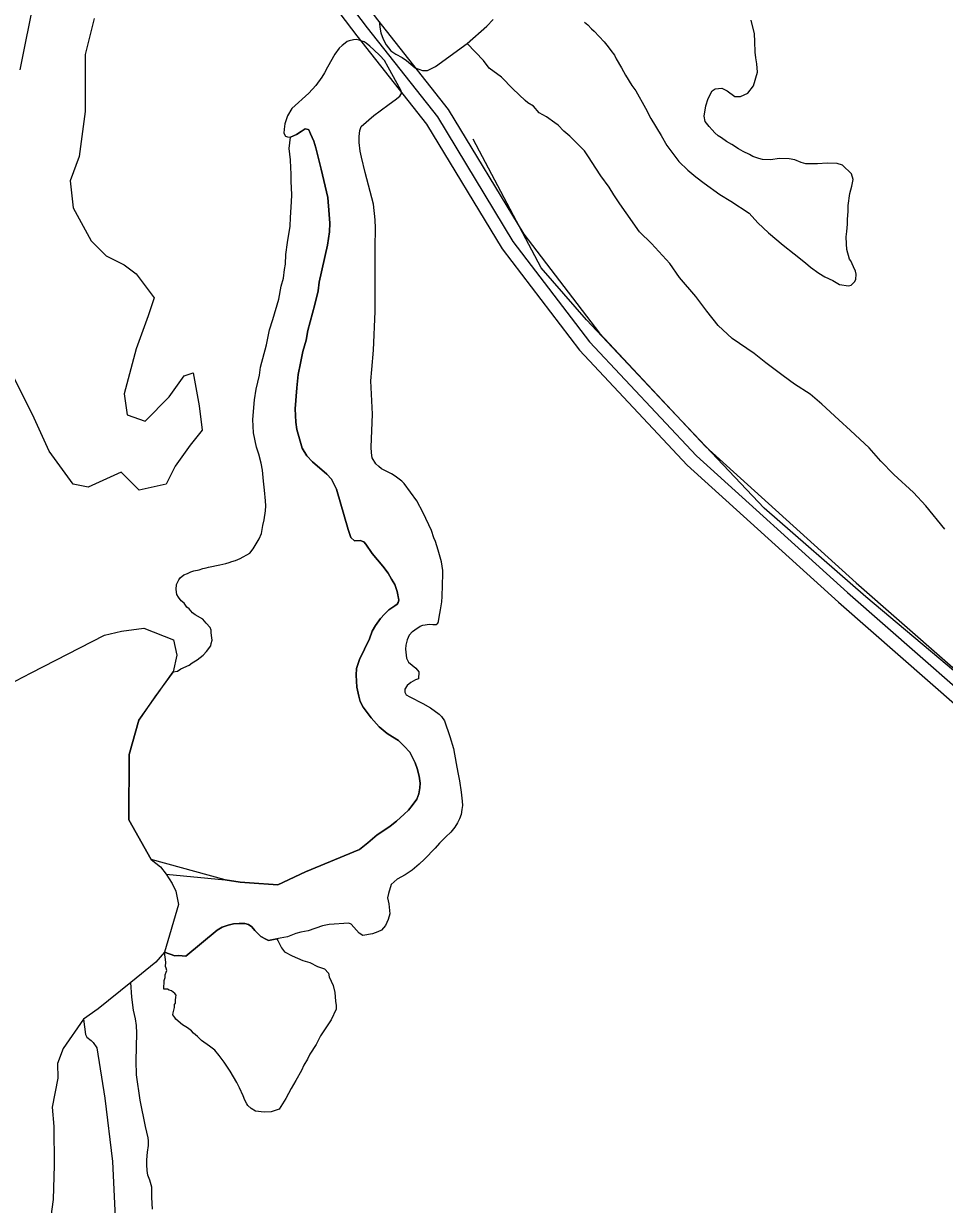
# Model space of a CAD drawing. Extents: x 3192986 to 3230865, y 867483 to 892886.
# Drawn here: x 3201323 to 3202375, y 883432 to 884781 of the extents above; entities that cross this region are included whole.
import ezdxf

# ---------------------------------------------------------------- set-up
doc = ezdxf.new("R2010")
doc.units = 0
for name, color, linetype in [('V-ROAD-CNTR', 7, 'Continuous'), ('V-SITE-VEGE', 7, 'Continuous'), ('V-TOPO-SHOR', 7, 'Continuous')]:
    doc.layers.add(name, color=color, linetype=linetype)

msp = doc.modelspace()

# ---------------------------------------------------------------- linework, layer by layer
at = {"layer": 'V-ROAD-CNTR'}
for points in [[(3201218.5, 885441.7), (3201482.7, 885115.7), (3201641.8, 884898.4), (3201727.4, 884785.3), (3201808.2, 884683), (3201894.6, 884540.4), (3201981.2, 884427.2), (3202102.4, 884297.6), (3202274.4, 884142), (3202480.4, 883961.5), (3202684.4, 883790.7), (3202738.9, 883744.2)], [(3201206.7, 885432.4), (3201470.9, 885106.5), (3201629.8, 884889.4), (3201715.6, 884776.1), (3201795.8, 884674.4), (3201882.2, 884531.9), (3201969.7, 884417.5), (3202091.9, 884286.9), (3202264.4, 884130.8), (3202470.7, 883950.1), (3202674.7, 883779.2), (3202740.9, 883722.7)], [(3201194.9, 885423.1), (3201459, 885097.4), (3201617.7, 884880.5), (3201703.7, 884767), (3201783.5, 884665.9), (3201869.8, 884523.5), (3201958.3, 884407.8), (3202081.4, 884276.2), (3202254.4, 884119.6), (3202460.9, 883938.7), (3202665.1, 883767.8), (3202720.2, 883720.7)]]:
    msp.add_lwpolyline(points, dxfattribs=at)
at = {"layer": 'V-SITE-VEGE'}
for points in [[(3201318.9, 884728), (3201352, 884893.5)], [(3201403.5, 884787), (3201393.2, 884745.8), (3201393.2, 884680.5), (3201386.3, 884629), (3201376, 884601.5), (3201379.4, 884570.6), (3201400, 884532.9), (3201417.2, 884515.7), (3201437.8, 884505.4), (3201451.5, 884495.1), (3201472.1, 884467.6), (3201465.3, 884447), (3201451.5, 884409.2), (3201437.8, 884357.7), (3201441.2, 884333.7), (3201461.8, 884326.8), (3201489.3, 884354.3), (3201506.4, 884378.3), (3201516.7, 884381.7), (3201523.6, 884344), (3201527, 884316.5), (3201513.3, 884299.3), (3201496.2, 884275.3), (3201485.9, 884254.7), (3201455, 884247.8), (3201434.4, 884268.4), (3201396.6, 884251.2), (3201379.4, 884254.7), (3201352, 884292.4), (3201334.8, 884330.2), (3201307.4, 884385.2)], [(3201829.8, 884758.3), (3201852.4, 884778), (3201859.4, 884785.7)], [(3201964.1, 884782.7), (3201967.8, 884779.8), (3201971.9, 884774.9), (3201975.1, 884772.5), (3201986.5, 884760.3), (3201991, 884754.5), (3201994.2, 884750.2), (3201998.3, 884744.9), (3202000, 884740.6), (3202006.3, 884730.5), (3202010.8, 884721.9), (3202017.9, 884710.4), (3202022.5, 884704.1), (3202033.6, 884684.4), (3202039.9, 884672.5), (3202051.5, 884653.2), (3202058.2, 884641.7), (3202071.8, 884623.4), (3202081.9, 884613.7), (3202091.1, 884605.8), (3202100.7, 884598.5), (3202118.7, 884585.7), (3202131.2, 884578.2), (3202152, 884564.4), (3202162, 884553.2), (3202174.4, 884542), (3202190.9, 884527.8), (3202203.8, 884518), (3202216.7, 884507.7), (3202222.2, 884502.8), (3202231.9, 884495.9), (3202238.8, 884491.5), (3202247.7, 884487.4), (3202255.6, 884482.9), (3202265.9, 884481.2), (3202268.7, 884482.1), (3202272.6, 884485.7), (3202274.1, 884488.5), (3202274.3, 884494.6), (3202273.9, 884497.9), (3202271.3, 884503.2), (3202268.2, 884509.9), (3202266.8, 884511.8), (3202263.8, 884522.8), (3202263.6, 884529.4), (3202262.9, 884537.4), (3202264, 884543.5), (3202264.7, 884551.9), (3202264.4, 884557.6), (3202265.2, 884566.1), (3202265.4, 884573.1), (3202267.2, 884586.7), (3202269.4, 884595.2), (3202271, 884602.7), (3202269.3, 884609.3), (3202258.8, 884619.1), (3202252.7, 884621.1), (3202241.4, 884621.5), (3202230.1, 884620.9), (3202222.1, 884620.7), (3202216.9, 884620.8), (3202211.8, 884622.4), (3202204.3, 884625.4), (3202197.8, 884626.6), (3202186.9, 884626.9), (3202176.5, 884625.4), (3202167.6, 884625.6), (3202163.4, 884626.7), (3202156.4, 884629.3), (3202152.7, 884631.3), (3202145.2, 884634.8), (3202140.1, 884637.8), (3202132.3, 884642.7), (3202126.3, 884646.2), (3202120.7, 884650.6), (3202116.6, 884652.7), (3202112.9, 884656.1), (3202109.7, 884659.5), (3202106.5, 884663.3)], [(3202106.5, 884663.3), (3202102, 884669.1), (3202100.8, 884675.3), (3202102.5, 884687), (3202105.2, 884695.4), (3202109.7, 884704.2), (3202113.5, 884706.5), (3202121.1, 884707.2), (3202127.1, 884704.2), (3202135.9, 884697.8), (3202142.4, 884697.6), (3202150.6, 884701.6), (3202157, 884709.8), (3202161.7, 884725.7), (3202161, 884735.2), (3202159.8, 884741.8), (3202159.1, 884748.4), (3202158.5, 884760.7), (3202158.3, 884769.2), (3202154.6, 884784.9)], [(3202375.8, 884203.4), (3202354.3, 884229.8), (3202340.2, 884245), (3202317.7, 884265.8), (3202302.7, 884280.9), (3202289.5, 884296), (3202267.9, 884315.9), (3202254.8, 884328.2), (3202235.1, 884346.2), (3202221.9, 884357.5), (3202204.1, 884368.9), (3202190.9, 884378.4), (3202171.2, 884393.5), (3202158, 884403.9), (3202132.7, 884421), (3202116.7, 884436.1), (3202103.6, 884452.2), (3202091.4, 884469.2), (3202072.6, 884490.9), (3202061.4, 884507), (3202040.7, 884529.7), (3202026.7, 884542.9), (3202011.7, 884564.7), (3202004.2, 884575.1), (3201997.6, 884585.5), (3201992, 884593.9), (3201982.6, 884607.2), (3201977, 884615.7), (3201968.6, 884628.9), (3201963.9, 884635.5), (3201947, 884652.5), (3201940.4, 884658.2), (3201933.9, 884664.8), (3201930.1, 884667.7), (3201920.7, 884674.3), (3201912.2, 884679.1), (3201905.7, 884686.6), (3201899.1, 884690.4), (3201896.3, 884693.2), (3201882.2, 884706.5), (3201869, 884719.7), (3201855, 884730.1), (3201848.4, 884738.7), (3201829.8, 884758.3)], [(3201468.8, 883825.5), (3201443, 883871.1), (3201443.5, 883945.8), (3201454.4, 883985), (3201493.9, 884040), (3201498.6, 884040.8), (3201502.4, 884043.5), (3201512, 884047.9), (3201515.4, 884050.6), (3201521.1, 884053.8), (3201527.9, 884059.2), (3201531.8, 884063.3), (3201536.7, 884069.8), (3201537.3, 884072.6), (3201538.3, 884076.3), (3201537.6, 884081.5), (3201537.2, 884085.3), (3201537.3, 884087.7), (3201536, 884091), (3201531.4, 884095.9), (3201527.8, 884100.2), (3201519, 884105.2), (3201515.7, 884107.7), (3201512.1, 884112), (3201509.3, 884114), (3201506.2, 884118.8), (3201503, 884121.3), (3201499.8, 884125.6), (3201498, 884128.5), (3201497.2, 884134.2), (3201497.4, 884139.8), (3201500.4, 884145.4), (3201501.9, 884147.7), (3201505.8, 884150.9), (3201510.1, 884152.6), (3201513.9, 884154.4), (3201517.2, 884155.7), (3201523.4, 884156.9), (3201527.7, 884158.2), (3201531.5, 884159), (3201534.3, 884159.9), (3201547.1, 884162.3), (3201553.8, 884164), (3201557.6, 884165.3), (3201560.9, 884166.1), (3201565.2, 884167.4), (3201570.4, 884169.6), (3201581.5, 884175.9), (3201585.4, 884180.9), (3201587.4, 884184.6), (3201591.9, 884192), (3201594.9, 884198.1), (3201596.1, 884207.5), (3201597.7, 884214), (3201599.4, 884224.3), (3201599.6, 884230), (3201599.3, 884235.6), (3201598.3, 884247.9), (3201597.2, 884257.9), (3201595.7, 884270.6), (3201594.5, 884278.7), (3201591.5, 884289.1), (3201589, 884296.8), (3201585.7, 884313.4), (3201584.7, 884328.5), (3201586.9, 884351), (3201588.6, 884363.2), (3201592.4, 884379.1), (3201593.7, 884388.5), (3201600.6, 884413.8), (3201603.9, 884431.1), (3201607.6, 884442.8), (3201614.4, 884466.1), (3201617.2, 884481.1), (3201619.9, 884490), (3201621.1, 884499.8), (3201622.3, 884505.9), (3201622.6, 884517.2), (3201624.4, 884530.8), (3201627.4, 884549.6), (3201627.7, 884559.5), (3201629.2, 884577.4), (3201629.4, 884585.4), (3201628.5, 884600.9), (3201628.7, 884606.6), (3201628.1, 884618.9), (3201627.7, 884622.6), (3201627.8, 884625.5), (3201626.3, 884638.2), (3201627.9, 884651.2), (3201634.8, 884654.4), (3201640, 884657.6), (3201644.7, 884660.8), (3201648.2, 884659.9), (3201649, 884659.5), (3201650.8, 884655.1), (3201654.7, 884646.6), (3201656.9, 884639.2), (3201662.9, 884614.7), (3201670.4, 884582.4), (3201672.2, 884562.9)], [(3201672.2, 884562.9), (3201672.8, 884553), (3201672.5, 884543.1), (3201670.1, 884527.9), (3201660.7, 884485.6), (3201659.4, 884475.7), (3201655.7, 884460), (3201647.7, 884430.1), (3201645.8, 884419.3), (3201641.8, 884406.3), (3201639.4, 884392.9), (3201636.8, 884380.1), (3201635, 884364.7), (3201633.2, 884340.6), (3201633.9, 884325.4), (3201635.3, 884317.2), (3201641.4, 884295.8), (3201646.6, 884286.9), (3201653, 884280.2), (3201669.4, 884266.2), (3201674.9, 884260.3), (3201680.3, 884248.9), (3201693.8, 884202.7), (3201696.7, 884193.7), (3201700.9, 884189.8), (3201707.6, 884190.2), (3201711.6, 884188.7), (3201713.9, 884186.2), (3201721.3, 884175.5), (3201733.5, 884160.8), (3201739.4, 884153.1), (3201743.5, 884145.9), (3201747.3, 884140), (3201749.8, 884132), (3201751.7, 884122.2), (3201750.8, 884119.3), (3201749.8, 884117.6), (3201747.3, 884115.6), (3201740.3, 884111.1), (3201735.2, 884106.1), (3201730.9, 884101.3), (3201724.9, 884093), (3201721.3, 884086.7), (3201718, 884077.7), (3201706.8, 884054.3), (3201703.5, 884043.9), (3201702.9, 884036.4), (3201703.9, 884022.7), (3201705.9, 884012.5), (3201707.7, 884006.3), (3201710.9, 883999.7), (3201720, 883987.7), (3201729.2, 883977.3), (3201738.5, 883969.5), (3201744.5, 883966), (3201751.5, 883961.6), (3201757.9, 883955.3), (3201764.4, 883948.3), (3201770.5, 883936.3), (3201772.7, 883929.6), (3201774.8, 883921.1), (3201776, 883912.9), (3201775.8, 883907.4), (3201774.4, 883900.7), (3201772.2, 883894.8), (3201767.1, 883887.4), (3201762.7, 883882.2), (3201758, 883877.6), (3201748.9, 883869.6), (3201741.8, 883863.8), (3201735.9, 883859.7), (3201726.8, 883853.8), (3201716.4, 883844.8), (3201706.7, 883837.2), (3201644.9, 883811.4), (3201613.5, 883796.7), (3201581.1, 883798.9), (3201570.4, 883799.8), (3201553.1, 883802.3), (3201468.8, 883825.5)]]:
    msp.add_lwpolyline(points, dxfattribs=at)
msp.add_lwpolyline([(3201612.1, 883734.9), (3201613.5, 883733), (3201617.5, 883724.8), (3201621.1, 883720), (3201629.9, 883715.5), (3201642, 883710.4), (3201650, 883707.8), (3201658.8, 883703.3), (3201666.7, 883700.7), (3201671.3, 883695.8), (3201672.1, 883691.6), (3201676.5, 883681.5), (3201678.6, 883673.5), (3201679.2, 883663.6), (3201680, 883658.8), (3201679.9, 883654.6), (3201674.3, 883642.5), (3201662, 883624), (3201657.4, 883614.3), (3201650, 883603.2), (3201647.5, 883597.6), (3201643.1, 883590.7), (3201640.5, 883584.6), (3201634, 883573), (3201628.6, 883563.8), (3201622.6, 883552.7), (3201618.6, 883546.6), (3201615.1, 883540.2), (3201605.6, 883537.1), (3201597.6, 883536.9), (3201587.7, 883538.2), (3201583.1, 883541.1), (3201579, 883544.6), (3201578.1, 883546.5), (3201575.8, 883550.8), (3201573.6, 883555.6), (3201569.7, 883564.6), (3201566.6, 883570.9), (3201559, 883583.8), (3201552.2, 883593.9), (3201546.3, 883601.7), (3201541.3, 883607.9), (3201535.3, 883612.4), (3201526.1, 883618.8), (3201521.5, 883623.2), (3201516.9, 883627.1), (3201514.7, 883630), (3201510, 883633.4), (3201504.5, 883636.9), (3201496.7, 883643.2), (3201495.8, 883645.2), (3201493.5, 883648.1), (3201493.6, 883650.4), (3201495.2, 883656.5), (3201495.3, 883659.8), (3201496.3, 883661.6), (3201496.4, 883664.9), (3201497, 883668.2), (3201497.1, 883670.6), (3201495.7, 883672.5), (3201492, 883675.4), (3201489.2, 883676.5), (3201487.4, 883677.5), (3201483.1, 883677.6), (3201483.4, 883687.5), (3201484.5, 883690.8), (3201484.6, 883694), (3201485.6, 883696.8), (3201486.6, 883698.7), (3201485.8, 883701.6), (3201484.9, 883703.5), (3201485.5, 883708.2), (3201484, 883719.6), (3201495.5, 883715.4), (3201500, 883715.9), (3201508.2, 883715.2), (3201544.1, 883744.9), (3201549.8, 883748.2), (3201556.5, 883750.6), (3201562.8, 883752.1), (3201569.2, 883752.7), (3201575.8, 883752.5), (3201579.9, 883751.5), (3201583.6, 883748.6), (3201587.1, 883744.6), (3201594.1, 883737.7), (3201599.6, 883734.6), (3201602.8, 883733.2)], close=True, dxfattribs=at)
at = {"layer": 'V-TOPO-SHOR'}
for points in [[(3201729.3, 884783.4), (3201730.2, 884774.7), (3201731.1, 884770.3), (3201733.8, 884763.2), (3201737.4, 884756.8), (3201742.5, 884749.9), (3201748.4, 884745.9), (3201755.6, 884742.4), (3201760.3, 884739), (3201765.3, 884734.5), (3201770.5, 884730.4), (3201778.9, 884727.4), (3201784.3, 884727.6), (3201793.7, 884732.1), (3201829.8, 884758.3), (3201852.4, 884778), (3201859.4, 884785.7)], [(3201767.3, 884086.1), (3201770, 884088.3), (3201776.1, 884092.2), (3201779.3, 884093.4), (3201786.8, 884094.8), (3201790.5, 884094.4), (3201794.5, 884094.3), (3201796.2, 884095.7), (3201797, 884097.6), (3201798, 884102.7), (3201799.2, 884111.2), (3201800.8, 884120.3), (3201801.1, 884126.3), (3201802.2, 884152.3), (3201801.9, 884155.8), (3201800.4, 884165.7), (3201796.8, 884179.2), (3201793.6, 884189.1), (3201791.8, 884193.4), (3201789.2, 884201.6), (3201779.6, 884221.8), (3201772.3, 884235.7), (3201757.8, 884255.4), (3201755.1, 884257.9), (3201747.7, 884263.9), (3201743.3, 884266.4), (3201731.8, 884272.2), (3201728.9, 884274.7), (3201725.6, 884277.7), (3201721.2, 884284.7), (3201720.5, 884290.5), (3201720, 884297), (3201721.5, 884334.7), (3201719.6, 884372.7), (3201721, 884385.6), (3201722.9, 884407.7), (3201724.8, 884451.9), (3201724.8, 884525), (3201725, 884547.1), (3201724.7, 884556.9), (3201722.8, 884574.6), (3201713.3, 884610.7), (3201709, 884628.3), (3201707.7, 884635.4), (3201706.5, 884645.2), (3201706.4, 884651.8), (3201707.3, 884658.9), (3201708.6, 884663.4), (3201723.2, 884676), (3201730.5, 884681.2), (3201740.7, 884688.8), (3201747.7, 884693.8), (3201752.7, 884698.1), (3201755.2, 884701.8), (3201754.1, 884704.8), (3201739.7, 884731.1), (3201735.2, 884738.8), (3201730, 884744.6), (3201723.2, 884751), (3201718.4, 884755.3), (3201714.2, 884758.7), (3201712, 884760), (3201708.3, 884761.5), (3201706.5, 884762.1), (3201702.9, 884762.7), (3201699.9, 884762.6), (3201695.1, 884761.5), (3201692.7, 884760.4), (3201690.3, 884758.8), (3201686.8, 884756), (3201683.5, 884752.9), (3201678.7, 884745.9), (3201670, 884731.3), (3201666.8, 884724.8), (3201663.8, 884719.7), (3201656.7, 884710.4), (3201649, 884701.4), (3201629.5, 884683.9), (3201624.6, 884675.5), (3201621.4, 884666.6), (3201620.6, 884660.2), (3201620.4, 884655.7), (3201622.3, 884652.2), (3201624.5, 884651.5), (3201627.9, 884651.2)], [(3201485.9, 883809.1), (3201553.1, 883802.3), (3201570.4, 883799.8), (3201581.1, 883798.9), (3201613.5, 883796.7), (3201644.9, 883811.4), (3201706.7, 883837.2), (3201716.4, 883844.8), (3201726.8, 883853.8), (3201735.9, 883859.7), (3201741.8, 883863.8), (3201748.9, 883869.6), (3201758, 883877.6), (3201762.7, 883882.2), (3201767.1, 883887.4), (3201772.2, 883894.8), (3201774.4, 883900.7), (3201775.8, 883907.4), (3201776, 883912.9), (3201774.8, 883921.1), (3201772.7, 883929.6), (3201770.5, 883936.3), (3201764.4, 883948.3), (3201757.9, 883955.3), (3201751.5, 883961.6), (3201744.5, 883966), (3201738.5, 883969.5), (3201729.2, 883977.3), (3201720, 883987.7), (3201710.9, 883999.7), (3201707.7, 884006.3), (3201705.9, 884012.5), (3201703.9, 884022.7), (3201702.9, 884036.4), (3201703.5, 884043.9), (3201706.8, 884054.3), (3201718, 884077.7), (3201721.3, 884086.7), (3201724.9, 884093), (3201730.9, 884101.3), (3201735.2, 884106.1), (3201740.3, 884111.1), (3201747.3, 884115.6), (3201749.8, 884117.6), (3201750.8, 884119.3), (3201751.7, 884122.3), (3201749.8, 884132), (3201747.3, 884140), (3201743.5, 884145.9), (3201739.4, 884153.1), (3201733.5, 884160.8), (3201721.3, 884175.5), (3201713.9, 884186.2), (3201711.6, 884188.7), (3201707.6, 884190.2), (3201700.9, 884189.8), (3201696.7, 884193.7), (3201693.8, 884202.7), (3201680.3, 884248.9), (3201674.9, 884260.3), (3201669.4, 884266.2), (3201653, 884280.2), (3201646.6, 884286.9), (3201641.4, 884295.8), (3201635.3, 884317.2), (3201633.9, 884325.4), (3201633.2, 884340.6), (3201635, 884364.7), (3201636.8, 884380.1), (3201639.4, 884392.9), (3201641.8, 884406.3), (3201645.8, 884419.3), (3201647.7, 884430.1), (3201655.7, 884460), (3201659.4, 884475.7), (3201660.7, 884485.6), (3201670.1, 884527.9), (3201672.5, 884543.1), (3201672.8, 884553), (3201672.2, 884562.9), (3201670.4, 884582.4), (3201662.9, 884614.7), (3201656.9, 884639.2), (3201654.7, 884646.6), (3201650.8, 884655.1), (3201649, 884659.5), (3201648.2, 884659.9), (3201644.7, 884660.8), (3201640, 884657.6), (3201634.8, 884654.4), (3201627.9, 884651.2)], [(3202690.1, 883784.9), (3202459.8, 883979.6), (3202285.4, 884125.7), (3202169.3, 884227.2), (3202055.4, 884347.6), (3201966.4, 884442.6), (3201914.6, 884501.7), (3201836.6, 884648.9)], [(3201296.4, 884020.6), (3201331.3, 884038.9), (3201415.2, 884082), (3201434.7, 884086.6), (3201460.3, 884090.2), (3201494.1, 884076.9), (3201498, 884059.2), (3201493.9, 884040), (3201472.8, 884011.6), (3201454.4, 883985), (3201443.5, 883945.8), (3201443, 883871.1), (3201468.8, 883825.5), (3201479.1, 883817.2), (3201485.9, 883809.1)], [(3201767.3, 884086.1), (3201763.6, 884082), (3201761.1, 884076.7), (3201759.7, 884070.8), (3201759.3, 884065.9), (3201760.5, 884055.7), (3201762.8, 884051.3), (3201771.1, 884044.3), (3201774.7, 884040.3), (3201774.2, 884032), (3201770.9, 884030.9), (3201768.2, 884029.6), (3201765.4, 884027.8), (3201761.3, 884024.4), (3201758.4, 884020.5), (3201758.4, 884016.8), (3201760.2, 884014), (3201764.2, 884011.6), (3201779.3, 884004), (3201787.8, 883999.1), (3201797.7, 883991.8), (3201800.5, 883989.2), (3201803.9, 883984.1), (3201810.1, 883966.4), (3201814.1, 883952.4), (3201817.4, 883935.5), (3201819.1, 883925), (3201821.1, 883915.6), (3201823, 883902.6), (3201824.3, 883892.2), (3201824.4, 883887.3), (3201823.9, 883882.7), (3201822.9, 883877.2), (3201820.9, 883872.3), (3201818.8, 883867.7), (3201815.6, 883862.8), (3201811.3, 883857.1), (3201805.6, 883851.7), (3201798.1, 883844.2), (3201793.3, 883838.5), (3201781.2, 883826.1), (3201774.9, 883820.3), (3201766.8, 883813.6), (3201759, 883808.3), (3201749.9, 883803.2), (3201742.8, 883797), (3201739.9, 883787), (3201738.6, 883781.8), (3201740.1, 883774.9), (3201741.6, 883763.4), (3201739.6, 883757.2), (3201736.3, 883750.1), (3201731.8, 883745.1), (3201727.7, 883743), (3201721.5, 883740.8), (3201710.6, 883738.7), (3201706.5, 883741.6), (3201697.2, 883751.6), (3201694.7, 883753), (3201672.1, 883751.4), (3201664.6, 883749.7), (3201648.2, 883744.2), (3201639.6, 883742.6), (3201634.1, 883741.2), (3201624.5, 883737.3), (3201616.1, 883735.8), (3201612.1, 883734.9), (3201602.8, 883733.2), (3201599.6, 883734.6), (3201594.1, 883737.7), (3201587.1, 883744.6), (3201583.6, 883748.6), (3201579.9, 883751.5), (3201575.8, 883752.5), (3201569.2, 883752.7), (3201562.8, 883752.1), (3201556.5, 883750.6), (3201549.8, 883748.2), (3201544.1, 883744.9), (3201508.2, 883715.2), (3201500, 883715.9), (3201495.5, 883715.4), (3201484, 883719.6)], [(3201485.9, 883809.1), (3201492.6, 883798.4), (3201496.7, 883789.5), (3201499.7, 883774.4), (3201484, 883719.6)], [(3201484, 883719.6), (3201474, 883708.4), (3201445.2, 883685.2)], [(3201445.2, 883685.2), (3201408.2, 883655.1), (3201391.1, 883643.3)], [(3201470.3, 883426.2), (3201469.2, 883439.5), (3201469.2, 883451), (3201467.2, 883459.3), (3201464.9, 883464.8), (3201464, 883470.1), (3201463.7, 883476.7), (3201463.8, 883482.5), (3201464.5, 883491), (3201465.4, 883498.8), (3201465.6, 883504.1), (3201465.3, 883507.4), (3201462.2, 883520.4), (3201456, 883550.5), (3201451.9, 883579.5), (3201451.3, 883595.4), (3201452.1, 883627.3), (3201451.7, 883635.9), (3201450.7, 883643.6), (3201448.5, 883653.5), (3201446.6, 883668.3), (3201445.2, 883685.2)], [(3201391.1, 883643.3), (3201368.1, 883609.8), (3201361.4, 883592.4), (3201361.8, 883575.7), (3201355.5, 883542.5), (3201357.5, 883520.5), (3201357.9, 883476.5), (3201356.7, 883437), (3201349.9, 883387.1)], [(3201391.1, 883643.3), (3201393.4, 883625.7), (3201395, 883622.7), (3201400, 883618.7), (3201402.2, 883616.4), (3201406.6, 883610.3), (3201415.7, 883552.8), (3201424.4, 883480.7), (3201430.9, 883344.1)]]:
    msp.add_lwpolyline(points, dxfattribs=at)

doc.saveas('drawing.dxf')
